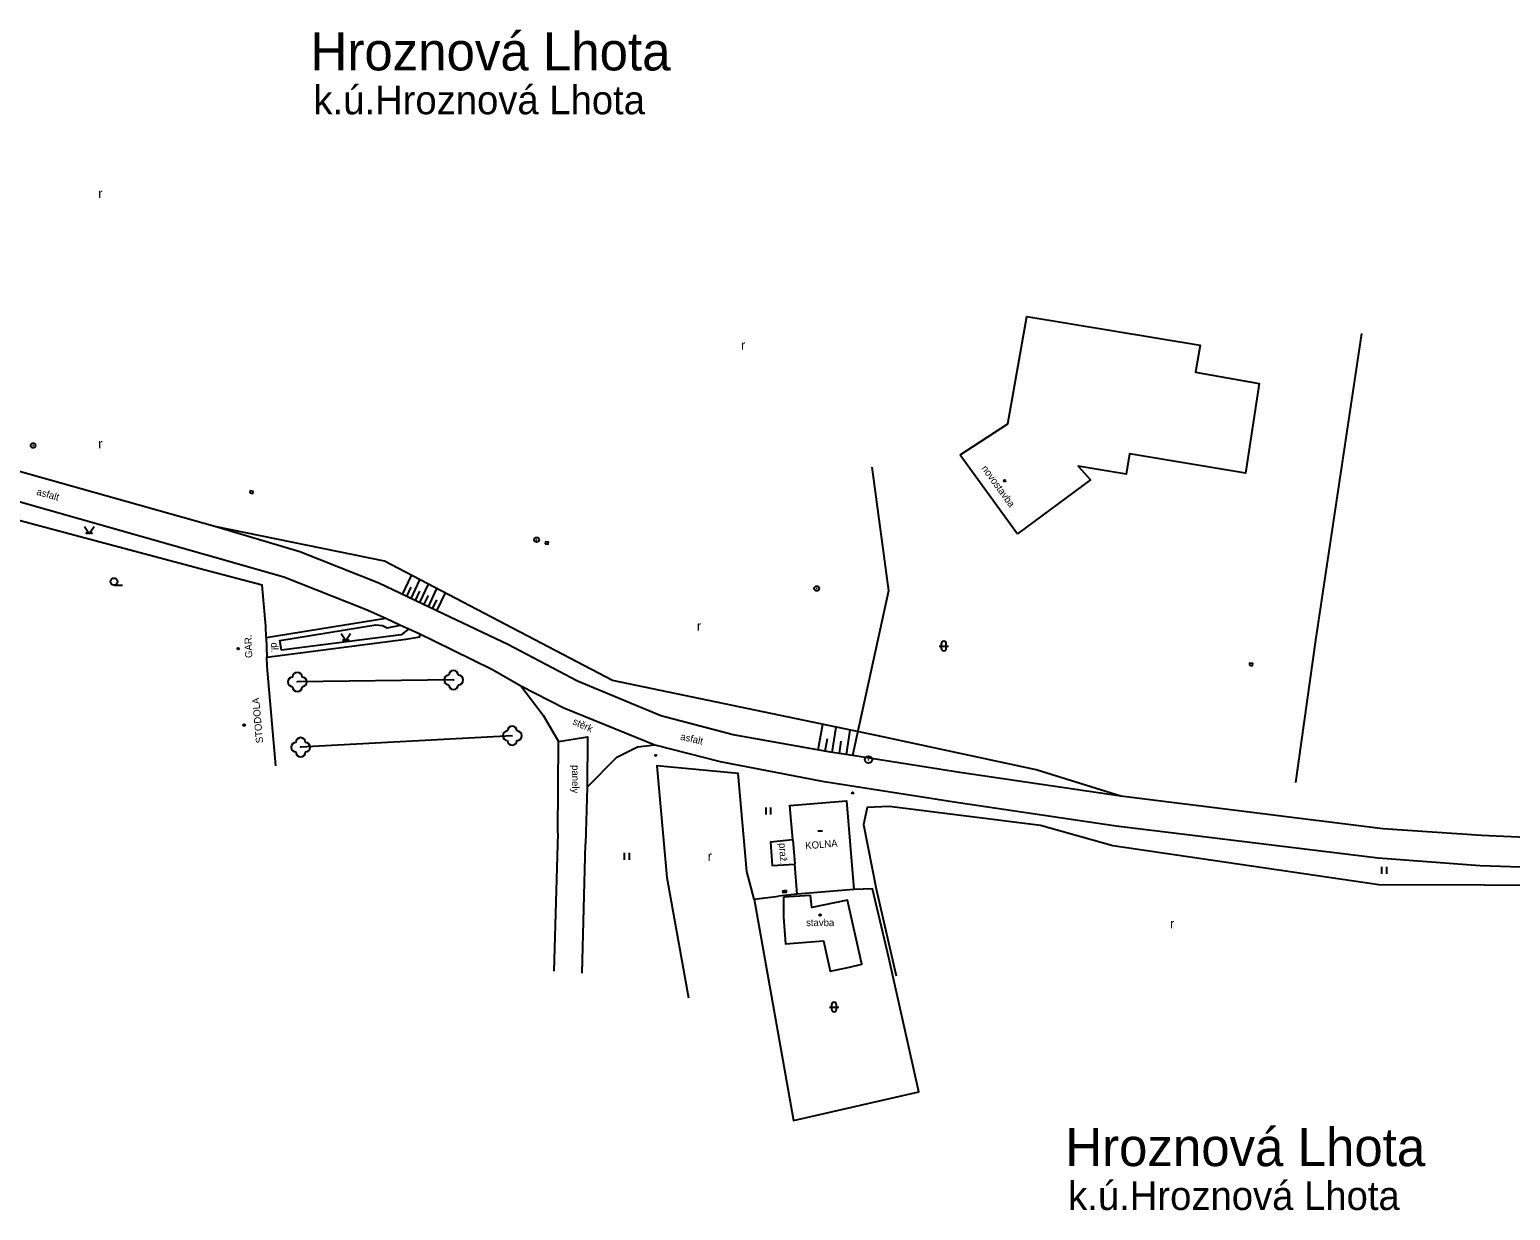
# Model space of a CAD drawing. Extents: x -544674 to -541478, y -1199076 to -1195527.
# Drawn here: x -542443.7 to -542288.3, y -1198949.8 to -1198825.9 of the extents above; entities that cross this region are included whole.
import ezdxf

# ---------------------------------------------------------------- set-up
doc = ezdxf.new("R2010")
doc.units = 0
for name, color, linetype in [('BUDOVY_MĚŘ', 7, 'Continuous'), ('BUDOVY_NEMĚŘ', 7, 'Continuous'), ('MAP_ZN_BP', 7, 'Continuous'), ('NÁZEV_K_Ú', 7, 'Continuous'), ('NÁZVY_SÍDEL_JEDNOTKY', 7, 'Continuous'), ('OBVOD_PILÍŘE', 7, 'Continuous'), ('POMOC_POPIS', 7, 'Continuous'), ('ROZHRANÍ_PLOCH', 7, 'Continuous'), ('VÝŠKOPIS', 7, 'Continuous'), ('ZELEŇ', 7, 'Continuous'), ('ZN_BP', 7, 'Continuous'), ('ZN_BUDOV', 7, 'Continuous'), ('ZN_DOPLŇKOVÉ', 7, 'Continuous'), ('ZN_KULTUR', 7, 'Continuous')]:
    doc.layers.add(name, color=color, linetype=linetype)

msp = doc.modelspace()

# ---------------------------------------------------------------- linework, layer by layer
at = {"layer": 'BUDOVY_MĚŘ'}
for points in [[(-542346.03, -1198870.52), (-542340.02, -1198878.83)], [(-542418.84, -1198889.68), (-542418.87, -1198888.5)], [(-542418.75, -1198892.75), (-542418.77, -1198891.75)], [(-542417.82, -1198903.14), (-542418.75, -1198892.75)], [(-542363.6, -1198910.93), (-542363.9, -1198907.32), (-542357.97, -1198906.83), (-542357.19, -1198916.13)], [(-542357.19, -1198916.13), (-542363.12, -1198916.62), (-542363.38, -1198913.47)]]:
    msp.add_lwpolyline(points, dxfattribs=at)
at = {"layer": 'BUDOVY_NEMĚŘ'}
for points in [[(-542346.03, -1198870.52), (-542341.04, -1198867.28), (-542339.03, -1198856.02), (-542320.84, -1198859.04), (-542321.33, -1198861.84), (-542314.65, -1198863.04), (-542316.08, -1198872.44), (-542328.26, -1198870.43), (-542328.6, -1198872.55), (-542333.66, -1198871.72), (-542332.36, -1198873.14), (-542340.02, -1198878.83)], [(-542364.56, -1198916.94), (-542364.55, -1198919.03), (-542364.35, -1198921.82), (-542360.36, -1198921.52), (-542359.65, -1198924.7), (-542357.65, -1198924.26), (-542356.33, -1198923.96), (-542357.85, -1198917.24), (-542359.2, -1198917.52), (-542361.6, -1198918.03), (-542361.74, -1198916.77), (-542364.56, -1198916.94)]]:
    msp.add_lwpolyline(points, dxfattribs=at)
at = {"layer": 'MAP_ZN_BP'}
for radius in [0.375, 0.0005]:
    msp.add_circle((-542355.64, -1198902.511), radius, dxfattribs=at)
at = {"layer": 'OBVOD_PILÍŘE'}
for points in [[(-542420.56, -1198874.53), (-542420.4, -1198874.56), (-542420.24, -1198874.59), (-542420.2, -1198874.37), (-542420.52, -1198874.31), (-542420.56, -1198874.53)], [(-542389.57, -1198879.85), (-542389.41, -1198879.88), (-542389.25, -1198879.91), (-542389.21, -1198879.69), (-542389.53, -1198879.64), (-542389.57, -1198879.85)], [(-542315.69, -1198892.6), (-542315.53, -1198892.62), (-542315.36, -1198892.64), (-542315.33, -1198892.43), (-542315.66, -1198892.38), (-542315.69, -1198892.6)], [(-542364.46, -1198916.25), (-542364.3, -1198916.23), (-542364.28, -1198916.45), (-542364.6, -1198916.49), (-542364.62, -1198916.27), (-542364.46, -1198916.25)]]:
    msp.add_lwpolyline(points, dxfattribs=at)
at = {"layer": 'ROZHRANÍ_PLOCH'}
for points in [[(-542505.77, -1198863.93), (-542504.46, -1198863.55), (-542486.5, -1198865.72), (-542473.27, -1198867.59), (-542468.74, -1198868.73), (-542454.88, -1198872.57), (-542425.2, -1198880.97), (-542416.97, -1198883.32), (-542408.42, -1198886.73), (-542406.3, -1198887.68)], [(-542424.24, -1198878.05), (-542449.61, -1198870.92)], [(-542393.49, -1198890.42), (-542400.2, -1198887.23), (-542407.03, -1198883.99), (-542415.31, -1198880.71), (-542424.24, -1198878.05)], [(-542418.84, -1198889.68), (-542406.3, -1198887.68)], [(-542403.88, -1198888.78), (-542404.66, -1198889.42), (-542417.24, -1198891.01), (-542417.39, -1198890.02), (-542407.34, -1198888.37), (-542406.64, -1198888.45), (-542406.16, -1198888.68), (-542404.73, -1198888.4)], [(-542406.3, -1198887.68), (-542404.73, -1198888.4)], [(-542404.73, -1198888.4), (-542403.88, -1198888.78)], [(-542418.77, -1198891.75), (-542404.19, -1198889.86), (-542402.71, -1198889.61), (-542402.71, -1198889.3)], [(-542403.88, -1198888.78), (-542402.71, -1198889.3)], [(-542402.71, -1198889.3), (-542401.28, -1198889.99), (-542395.08, -1198893.04)], [(-542108.18, -1198889.8), (-542113.81, -1198890.99), (-542134.58, -1198894.77), (-542155.98, -1198898.73), (-542190.2, -1198904.77), (-542200.51, -1198906.69), (-542205.35, -1198907.45), (-542212.47, -1198908.15), (-542224.32, -1198909.06), (-542242.61, -1198910.16), (-542266.9, -1198911), (-542279.73, -1198910.98), (-542291.32, -1198910.47), (-542301.7, -1198909.76), (-542329.17, -1198906.34)], [(-542357.31, -1198902.06), (-542359.64, -1198901.71), (-542369.83, -1198899.91), (-542377.44, -1198897.91), (-542386.18, -1198894.29), (-542393.49, -1198890.42)], [(-542395.08, -1198893.04), (-542392.11, -1198894.75)], [(-542392.11, -1198894.75), (-542387.62, -1198897.06), (-542378.05, -1198900.95)], [(-542392.11, -1198894.75), (-542389.76, -1198897.83), (-542388.16, -1198900.59)], [(-542378.05, -1198900.95), (-542371.2, -1198902.71), (-542360.52, -1198904.77), (-542346.22, -1198907), (-542329.67, -1198909.45), (-542302.16, -1198912.79), (-542291.47, -1198913.6), (-542279.79, -1198913.98), (-542266.82, -1198914.11), (-542242.61, -1198913.25), (-542223.85, -1198912.19), (-542212.15, -1198911.2), (-542200.24, -1198909.74), (-542189.69, -1198907.81), (-542155.22, -1198901.64), (-542133.98, -1198897.76), (-542113.17, -1198894.27), (-542110.86, -1198895.1), (-542106.92, -1198896.61), (-542103.33, -1198899.25), (-542100.19, -1198902.6), (-542097.03, -1198905.28), (-542093.59, -1198907.5), (-542090.65, -1198908.79)], [(-542388.25, -1198910.23), (-542388.16, -1198900.59), (-542385.14, -1198900.11), (-542385.17, -1198905.38)], [(-542385.17, -1198905.38), (-542382.05, -1198902.25), (-542379.89, -1198901.15), (-542378.05, -1198900.95)], [(-542329.17, -1198906.34), (-542346.05, -1198903.87), (-542357.31, -1198902.06)], [(-542385.17, -1198905.38), (-542385.33, -1198911.35)], [(-542388.25, -1198910.23), (-542388.65, -1198924.7)], [(-542385.68, -1198924.92), (-542385.33, -1198911.35)], [(-542363.6, -1198910.93), (-542365.92, -1198911.15), (-542365.76, -1198913.6), (-542363.38, -1198913.47)]]:
    msp.add_lwpolyline(points, dxfattribs=at)
at = {"layer": 'VÝŠKOPIS'}
for points in [[(-542382.52, -1198894.19), (-542406.41, -1198881.69), (-542424.24, -1198878.05)], [(-542404.53, -1198885.17), (-542403.58, -1198883.17)], [(-542403.63, -1198885.6), (-542402.7, -1198883.63)], [(-542404.08, -1198885.39), (-542403.61, -1198884.4)], [(-542403.18, -1198885.82), (-542402.71, -1198884.84)], [(-542402.73, -1198886.03), (-542401.81, -1198884.1)], [(-542402.28, -1198886.25), (-542401.82, -1198885.29)], [(-542401.82, -1198886.46), (-542400.92, -1198884.56)], [(-542400.92, -1198886.89), (-542400.04, -1198885.02)], [(-542401.37, -1198886.67), (-542400.92, -1198885.73)], [(-542354.81, -1198899.98), (-542382.52, -1198894.19)], [(-542360.92, -1198901.48), (-542360.45, -1198898.8)], [(-542359.44, -1198901.74), (-542359.04, -1198899.1)], [(-542357.96, -1198901.96), (-542357.57, -1198899.4)], [(-542360.18, -1198901.61), (-542359.95, -1198900.29)], [(-542358.7, -1198901.85), (-542358.51, -1198900.55)], [(-542329.17, -1198906.34), (-542338.04, -1198903.58), (-542354.81, -1198899.98)]]:
    msp.add_lwpolyline(points, dxfattribs=at)
at = {"layer": 'ZELEŇ'}
for points in [[(-542303.91, -1198857.8), (-542308.74, -1198889.96), (-542310.83, -1198904.89)], [(-542355.28, -1198871.81), (-542353.54, -1198884.81), (-542357.31, -1198902.06)], [(-542399.18, -1198894.15), (-542415.57, -1198894.35)], [(-542393.02, -1198900), (-542415.22, -1198901.2)], [(-542100.66, -1198907.5), (-542103.16, -1198905.03), (-542110.57, -1198900.52), (-542113.56, -1198899.93), (-542122.7, -1198899.6), (-542153.45, -1198906.16), (-542203.51, -1198916.76), (-542212.76, -1198916.93), (-542223.35, -1198915.44), (-542242.03, -1198915.19), (-542266.74, -1198915.61), (-542279.92, -1198915.71), (-542302.1, -1198915.64), (-542330.01, -1198911.55), (-542337.61, -1198909.4)], [(-542367.65, -1198917.15), (-542368.4, -1198914.25), (-542369.31, -1198903.95), (-542377.84, -1198903.17), (-542376.81, -1198914.87), (-542374.52, -1198927.5)], [(-542337.61, -1198909.4), (-542353.48, -1198907.43), (-542355.77, -1198907.54), (-542356.16, -1198909.31), (-542354.85, -1198916.06), (-542352.75, -1198925.2)]]:
    msp.add_lwpolyline(points, dxfattribs=at)
for centre in [(-542415.57, -1198894.35), (-542399.18, -1198894.15), (-542393.02, -1198900), (-542415.22, -1198901.2)]:
    msp.add_circle(centre, 0.0005, dxfattribs=at)
for centre, start, end in [((-542399.18, -1198893.65), 0, 179.99999), ((-542416.07, -1198894.35), 89.99999, 269.99999), ((-542415.57, -1198893.85), 0, 179.99999), ((-542415.57, -1198894.85), 179.99999, 359.99999), ((-542415.07, -1198894.35), 270, 89.99999), ((-542399.68, -1198894.15), 89.99999, 269.99999), ((-542399.18, -1198894.65), 179.99999, 359.99999), ((-542398.68, -1198894.15), 270, 89.99999), ((-542393.52, -1198900), 89.99999, 269.99999), ((-542393.02, -1198899.5), 0, 179.99999), ((-542392.52, -1198900), 270, 89.99999), ((-542415.72, -1198901.2), 89.99999, 269.99999), ((-542415.22, -1198900.7), 0, 179.99999), ((-542414.72, -1198901.2), 270, 89.99999), ((-542393.02, -1198900.5), 179.99999, 359.99999), ((-542415.22, -1198901.7), 179.99999, 359.99999)]:
    msp.add_arc(centre, 0.5, start, end, dxfattribs=at)
at = {"layer": 'ZN_BP'}
for centre, radius in [((-542443.29, -1198869.55), 0.25), ((-542443.29, -1198869.55), 0.0005), ((-542390.46, -1198879.44), 0.25), ((-542390.46, -1198879.44), 0.0005), ((-542361.08, -1198884.55), 0.25), ((-542361.08, -1198884.55), 0.0005), ((-542377.96, -1198902.06), 0.075), ((-542357.31, -1198905.99), 0.075)]:
    msp.add_circle(centre, radius, dxfattribs=at)
at = {"layer": 'ZN_BUDOV'}
msp.add_line((-542360.96, -1198909.96), (-542360.46, -1198909.96), dxfattribs=at)
for centre in [(-542341.36, -1198873.25), (-542421.77, -1198890.86), (-542421.15, -1198898.88), (-542360.72, -1198918.8)]:
    msp.add_circle(centre, 0.0875, dxfattribs=at)
at = {"layer": 'ZN_DOPLŇKOVÉ'}
for points in [[(-542418.87, -1198888.5), (-542419.25, -1198884.2), (-542425.37, -1198882.59), (-542454.5, -1198874.82)], [(-542418.84, -1198889.68), (-542418.77, -1198891.75)], [(-542363.6, -1198910.93), (-542363.38, -1198913.47)], [(-542367.65, -1198917.15), (-542363.51, -1198940.38), (-542350.38, -1198937.35), (-542353.52, -1198923.29), (-542355.23, -1198916.06), (-542357.19, -1198916.13)], [(-542367.65, -1198917.15), (-542365.08, -1198916.83)], [(-542363.12, -1198916.62), (-542365.08, -1198916.83)]]:
    msp.add_lwpolyline(points, dxfattribs=at)
at = {"layer": 'ZN_KULTUR'}
for p, q in [((-542434.8, -1198884.205), (-542433.925, -1198884.205)), ((-542348.24, -1198890.59), (-542347.24, -1198890.59)), ((-542347.99, -1198890.84), (-542347.99, -1198890.34)), ((-542347.49, -1198890.84), (-542347.49, -1198890.34)), ((-542366.39, -1198908.275), (-542366.39, -1198907.525)), ((-542365.89, -1198908.275), (-542365.89, -1198907.525)), ((-542381.23, -1198913.015), (-542381.23, -1198912.265)), ((-542380.73, -1198913.015), (-542380.73, -1198912.265)), ((-542301.78, -1198914.485), (-542301.78, -1198913.735)), ((-542301.28, -1198914.485), (-542301.28, -1198913.735)), ((-542359.75, -1198928.46), (-542358.75, -1198928.46)), ((-542359.5, -1198928.71), (-542359.5, -1198928.21)), ((-542359, -1198928.71), (-542359, -1198928.21))]:
    msp.add_line(p, q, dxfattribs=at)
for points in [[(-542437.9, -1198878.04), (-542437.4, -1198878.79), (-542436.9, -1198878.04)], [(-542410.98, -1198889.27), (-542410.48, -1198890.02), (-542409.98, -1198889.27)]]:
    msp.add_lwpolyline(points, dxfattribs=at)
for centre, radius in [((-542437.65, -1198878.74), 0.05), ((-542437.15, -1198878.74), 0.05), ((-542434.8, -1198883.83), 0.375), ((-542410.73, -1198889.97), 0.05), ((-542410.23, -1198889.97), 0.05)]:
    msp.add_circle(centre, radius, dxfattribs=at)
for centre, start, end in [((-542347.74, -1198890.34), 0, 179.99999), ((-542347.74, -1198890.84), 179.99999, 359.99999), ((-542359.25, -1198928.21), 0, 179.99999), ((-542359.25, -1198928.71), 179.99999, 359.99999)]:
    msp.add_arc(centre, 0.25, start, end, dxfattribs=at)

# ---------------------------------------------------------------- texts
at = {"layer": 'NÁZEV_K_Ú'}
for p in [(-542413.88, -1198834.8), (-542334.7, -1198949.75)]:
    msp.add_text('k.ú.Hroznová Lhota', height=3, dxfattribs=at).set_placement(p)
at = {"layer": 'NÁZVY_SÍDEL_JEDNOTKY'}
for p in [(-542414.18, -1198830.2), (-542335, -1198945.15)]:
    msp.add_text('Hroznová Lhota', height=4, dxfattribs=at).set_placement(p)
at = {"layer": 'POMOC_POPIS'}
for s, rotation, p in [('novostavba', 305.87541, (-542343.82, -1198871.95)), ('asfalt', 344.36001, (-542442.99, -1198874.71)), ('GAR.', 91.94002, (-542420.29, -1198891.83)), ('dl.', 271.93998, (-542418.34, -1198890.23)), ('STODOLA', 95.11002, (-542419.15, -1198900.75)), ('stěrk', 335.33002, (-542386.75, -1198898.76)), ('asfalt', 347.34002, (-542375.44, -1198900.41)), ('panely', 269.90999, (-542386.75, -1198903.08)), ('praž.', 273.73643, (-542365.04, -1198911.27)), ('KOLNA', 4.72003, (-542362.25, -1198911.91))]:
    msp.add_text(s, height=0.75, rotation=rotation, dxfattribs=at).set_placement(p)
msp.add_text('stavba', height=0.75, dxfattribs=at).set_placement((-542362.19, -1198919.97))
at = {"layer": 'ZN_KULTUR'}
for p in [(-542436.458, -1198843.592), (-542369.018, -1198859.512), (-542436.458, -1198869.862), (-542373.648, -1198888.972), (-542372.508, -1198913.122), (-542324.008, -1198920.202)]:
    msp.add_text('r', height=1, dxfattribs=at).set_placement(p)

doc.saveas('drawing.dxf')
